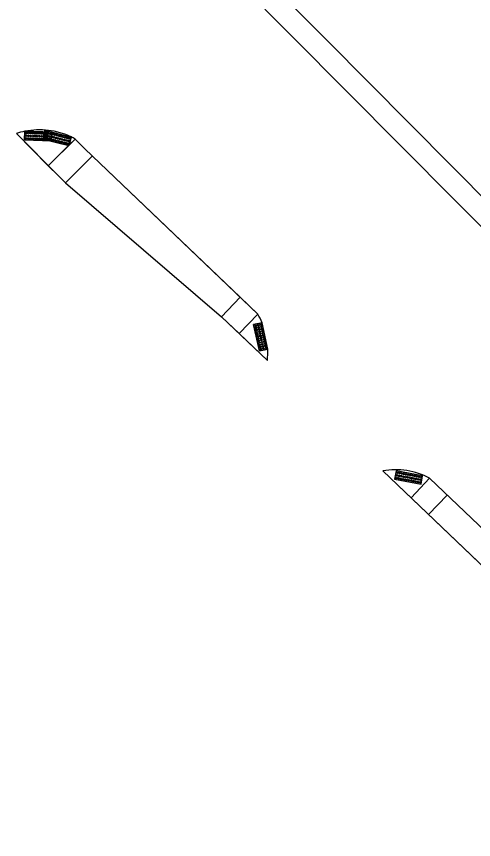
# Model space of a CAD drawing. Extents: x -5665 to 1997148, y 4 to 812485.
# Drawn here: x 1972238.5 to 1972323.2, y 801874.1 to 802026.6 of the extents above; entities that cross this region are included whole.
import ezdxf

# ---------------------------------------------------------------- set-up
doc = ezdxf.new("R2010")
doc.units = 0
doc.layers.add('RD_PD_SW', color=7, linetype='Continuous')

msp = doc.modelspace()

# ---------------------------------------------------------------- linework, layer by layer
at = {"layer": 'RD_PD_SW'}
for p, q in [((1972296.09, 802022.11), (1972262.78, 802055.65)), ((1972406, 801911.46), (1972296.09, 802022.11)), ((1972238.51, 802004.87), (1972246.29, 801997.04)), ((1972238.51, 802004.87), (1972244.41, 801998.93)), ((1972240.06, 802005.29), (1972243.74, 802005.17)), ((1972245.04, 802005.12), (1972248.65, 802004.24)), ((1972249.38, 802003.87), (1972244.41, 801998.93)), ((1972248.64, 802004.21), (1972248.28, 802002.78)), ((1972249.38, 802003.87), (1972248.28, 802002.78)), ((1972248.28, 802002.78), (1972249.38, 802003.87)), ((1972249.38, 802003.87), (1972251.18, 802002.06)), ((1972251.18, 802002.05), (1972249.38, 802003.87)), ((1972248.18, 802002.68), (1972244.41, 801998.93)), ((1972244.41, 801998.93), (1972248.18, 802002.68)), ((1972251.18, 802002.05), (1972283.24, 801971.43)), ((1972252.59, 802000.71), (1972251.18, 802002.05)), ((1972252.55, 802000.67), (1972247.62, 801995.77)), ((1972247.62, 801995.77), (1972252.55, 802000.67)), ((1972252.55, 802000.67), (1972247.62, 801995.77)), ((1972279.99, 801974.54), (1972252.59, 802000.71)), ((1972244.41, 801998.93), (1972246.29, 801997.04)), ((1972246.29, 801997.04), (1972247.62, 801995.77)), ((1972246.29, 801997.04), (1972247.62, 801995.77)), ((1972247.62, 801995.77), (1972276.53, 801970.93)), ((1972247.62, 801995.77), (1972276.53, 801970.93)), ((1972279.99, 801974.54), (1972276.53, 801970.93)), ((1972276.53, 801970.93), (1972279.99, 801974.54)), ((1972279.99, 801974.54), (1972276.53, 801970.93)), ((1972283.24, 801971.43), (1972279.99, 801974.54)), ((1972276.53, 801970.93), (1972285.02, 801962.82)), ((1972276.53, 801970.93), (1972279.79, 801967.82)), ((1972283.24, 801971.43), (1972279.79, 801967.82)), ((1972279.79, 801967.82), (1972283.24, 801971.43)), ((1972283.24, 801971.43), (1972279.79, 801967.82)), ((1972279.79, 801967.82), (1972285.02, 801962.82)), ((1972306.42, 801942.38), (1972377.97, 801874.05)), ((1972306.42, 801942.38), (1972325.63, 801924.03)), ((1972315.1, 801941), (1972311.65, 801937.39)), ((1972315.1, 801941), (1972377.27, 801881.64)), ((1972329.09, 801927.65), (1972315.1, 801941)), ((1972318.36, 801937.89), (1972314.91, 801934.28))]:
    msp.add_line(p, q, dxfattribs=at)
for points in [[(1972260.13, 802052.64), (1972269.55, 802043.16), (1972400.35, 801911.48), (1972403.17, 801908.64)], [(1972244.73, 802003.54), (1972240.01, 802003.7), (1972240.06, 802005.29)], [(1972243.74, 802005.17), (1972243.8, 802005.42), (1972244.99, 802005.13)], [(1972244.99, 802005.13), (1972245.04, 802005.13), (1972245.04, 802005.12)], [(1972248.18, 802002.68), (1972244.98, 802003.48), (1972244.73, 802003.54)], [(1972248.65, 802004.24), (1972248.64, 802004.21)], [(1972248.28, 802002.78), (1972248.25, 802002.66), (1972248.18, 802002.68)], [(1972252.55, 802000.67), (1972252.59, 802000.71)], [(1972252.59, 802000.71), (1972252.55, 802000.67)], [(1972285.11, 801964.95), (1972283.55, 801964.61), (1972282.48, 801969.48), (1972284.05, 801969.82)], [(1972284.05, 801969.82), (1972284.06, 801969.82)], [(1972285.12, 801964.95), (1972285.11, 801964.95)]]:
    msp.add_lwpolyline(points, dxfattribs=at)
for points in [[(1972245.04, 802005.13), (1972240.06, 802005.3), (1972240.01, 802003.7), (1972244.99, 802003.53)], [(1972248.64, 802004.21), (1972243.8, 802005.42), (1972243.42, 802003.87), (1972248.25, 802002.66)], [(1972285.11, 801964.95), (1972284.05, 801969.82), (1972282.48, 801969.48), (1972283.55, 801964.61)], [(1972313.8, 801941.48), (1972308.9, 801942.38), (1972308.61, 801940.81), (1972313.51, 801939.91)]]:
    msp.add_lwpolyline(points, close=True, dxfattribs=at)
for centre, radius in [((1972240.34, 802004.48), 0.146), ((1972240.35, 802004.99), 0.146), ((1972240.34, 802004.48), 0.073), ((1972240.35, 802004.99), 0.073), ((1972240.74, 802004.47), 0.146), ((1972240.75, 802004.98), 0.146), ((1972240.74, 802004.47), 0.073), ((1972240.75, 802004.98), 0.073), ((1972241.14, 802004.46), 0.146), ((1972241.15, 802004.97), 0.146), ((1972241.14, 802004.46), 0.073), ((1972241.15, 802004.97), 0.073), ((1972241.54, 802004.44), 0.146), ((1972241.55, 802004.95), 0.146), ((1972241.54, 802004.44), 0.073), ((1972241.55, 802004.95), 0.073), ((1972241.94, 802004.43), 0.146), ((1972241.95, 802004.94), 0.146), ((1972241.94, 802004.43), 0.073), ((1972241.95, 802004.94), 0.073), ((1972242.34, 802004.42), 0.146), ((1972242.35, 802004.92), 0.146), ((1972242.34, 802004.42), 0.073), ((1972242.35, 802004.92), 0.073), ((1972242.74, 802004.4), 0.146), ((1972242.75, 802004.91), 0.146), ((1972242.74, 802004.4), 0.073), ((1972242.75, 802004.91), 0.073), ((1972243.13, 802004.39), 0.146), ((1972243.15, 802004.9), 0.146), ((1972243.13, 802004.39), 0.073), ((1972243.15, 802004.9), 0.073), ((1972243.53, 802004.38), 0.146), ((1972243.55, 802004.88), 0.146), ((1972243.53, 802004.38), 0.073), ((1972243.55, 802004.88), 0.073), ((1972243.9, 802004.56), 0.146), ((1972243.93, 802004.36), 0.146), ((1972243.95, 802004.87), 0.146), ((1972243.9, 802004.56), 0.073), ((1972243.93, 802004.36), 0.073), ((1972244.03, 802005.06), 0.146), ((1972243.95, 802004.87), 0.073), ((1972244.03, 802005.06), 0.073), ((1972244.29, 802004.47), 0.146), ((1972244.33, 802004.35), 0.146), ((1972244.35, 802004.86), 0.146), ((1972244.29, 802004.47), 0.073), ((1972244.33, 802004.35), 0.073), ((1972244.42, 802004.96), 0.146), ((1972244.35, 802004.86), 0.073), ((1972244.42, 802004.96), 0.073), ((1972244.68, 802004.37), 0.146), ((1972244.73, 802004.33), 0.146), ((1972244.75, 802004.84), 0.146), ((1972244.68, 802004.37), 0.073), ((1972244.8, 802004.87), 0.146), ((1972244.73, 802004.33), 0.073), ((1972244.75, 802004.84), 0.073), ((1972244.8, 802004.87), 0.073), ((1972245.07, 802004.27), 0.146), ((1972245.07, 802004.27), 0.073), ((1972245.19, 802004.77), 0.146), ((1972245.19, 802004.77), 0.073), ((1972245.46, 802004.18), 0.146), ((1972245.58, 802004.67), 0.146), ((1972245.58, 802004.67), 0.073), ((1972245.97, 802004.58), 0.146), ((1972245.97, 802004.58), 0.073), ((1972246.36, 802004.48), 0.146), ((1972246.36, 802004.48), 0.073), ((1972246.74, 802004.38), 0.146), ((1972246.74, 802004.38), 0.073), ((1972247.13, 802004.28), 0.146), ((1972247.13, 802004.28), 0.073), ((1972247.52, 802004.19), 0.146), ((1972240.32, 802003.99), 0.146), ((1972240.32, 802003.99), 0.073), ((1972240.72, 802003.97), 0.146), ((1972240.72, 802003.97), 0.073), ((1972241.12, 802003.96), 0.146), ((1972241.12, 802003.96), 0.073), ((1972241.52, 802003.94), 0.146), ((1972241.52, 802003.94), 0.073), ((1972241.92, 802003.93), 0.146), ((1972241.92, 802003.93), 0.073), ((1972242.32, 802003.92), 0.146), ((1972242.32, 802003.92), 0.073), ((1972242.72, 802003.9), 0.146), ((1972242.72, 802003.9), 0.073), ((1972243.12, 802003.89), 0.146), ((1972243.12, 802003.89), 0.073), ((1972243.52, 802003.88), 0.146), ((1972243.52, 802003.88), 0.073), ((1972243.78, 802004.08), 0.146), ((1972243.78, 802004.08), 0.073), ((1972243.92, 802003.86), 0.146), ((1972243.92, 802003.86), 0.073), ((1972244.17, 802003.98), 0.146), ((1972244.17, 802003.98), 0.073), ((1972244.32, 802003.85), 0.146), ((1972244.32, 802003.85), 0.073), ((1972244.56, 802003.89), 0.146), ((1972244.56, 802003.89), 0.073), ((1972244.72, 802003.84), 0.146), ((1972244.72, 802003.84), 0.073), ((1972244.95, 802003.79), 0.146), ((1972244.95, 802003.79), 0.073), ((1972245.34, 802003.69), 0.146), ((1972245.34, 802003.69), 0.073), ((1972245.46, 802004.18), 0.073), ((1972245.72, 802003.6), 0.146), ((1972245.72, 802003.6), 0.073), ((1972245.85, 802004.08), 0.146), ((1972245.85, 802004.08), 0.073), ((1972246.11, 802003.5), 0.146), ((1972246.11, 802003.5), 0.073), ((1972246.23, 802003.98), 0.146), ((1972246.23, 802003.98), 0.073), ((1972246.5, 802003.4), 0.146), ((1972246.5, 802003.4), 0.073), ((1972246.62, 802003.89), 0.146), ((1972246.62, 802003.89), 0.073), ((1972246.89, 802003.31), 0.146), ((1972246.89, 802003.31), 0.073), ((1972247.01, 802003.79), 0.146), ((1972247.01, 802003.79), 0.073), ((1972247.28, 802003.21), 0.146), ((1972247.28, 802003.21), 0.073), ((1972247.4, 802003.69), 0.146), ((1972247.4, 802003.69), 0.073), ((1972247.52, 802004.19), 0.073), ((1972247.67, 802003.11), 0.146), ((1972247.67, 802003.11), 0.073), ((1972247.79, 802003.6), 0.146), ((1972247.79, 802003.6), 0.073), ((1972247.91, 802004.09), 0.146), ((1972247.91, 802004.09), 0.073), ((1972248.05, 802003.02), 0.146), ((1972248.05, 802003.02), 0.073), ((1972248.17, 802003.5), 0.146), ((1972248.17, 802003.5), 0.073), ((1972248.3, 802003.99), 0.146), ((1972248.3, 802003.99), 0.073), ((1972282.84, 801969.24), 0.146), ((1972282.84, 801969.24), 0.073), ((1972283.32, 801969.35), 0.146), ((1972283.32, 801969.35), 0.073), ((1972283.82, 801969.46), 0.146), ((1972283.82, 801969.46), 0.073), ((1972282.92, 801968.85), 0.146), ((1972282.92, 801968.85), 0.073), ((1972283.01, 801968.46), 0.146), ((1972283.01, 801968.46), 0.073), ((1972283.09, 801968.07), 0.146), ((1972283.09, 801968.07), 0.073), ((1972283.18, 801967.68), 0.146), ((1972283.18, 801967.68), 0.073), ((1972283.41, 801968.96), 0.146), ((1972283.41, 801968.96), 0.073), ((1972283.5, 801968.57), 0.146), ((1972283.5, 801968.57), 0.073), ((1972283.58, 801968.18), 0.146), ((1972283.58, 801968.18), 0.073), ((1972283.67, 801967.79), 0.146), ((1972283.67, 801967.79), 0.073), ((1972283.91, 801969.07), 0.146), ((1972283.91, 801969.07), 0.073), ((1972283.99, 801968.68), 0.146), ((1972283.99, 801968.68), 0.073), ((1972284.08, 801968.28), 0.146), ((1972284.08, 801968.28), 0.073), ((1972284.16, 801967.89), 0.146), ((1972284.16, 801967.89), 0.073), ((1972283.26, 801967.29), 0.146), ((1972283.26, 801967.29), 0.073), ((1972283.35, 801966.9), 0.146), ((1972283.35, 801966.9), 0.073), ((1972283.43, 801966.51), 0.146), ((1972283.43, 801966.51), 0.073), ((1972283.52, 801966.12), 0.146), ((1972283.52, 801966.12), 0.073), ((1972283.75, 801967.39), 0.146), ((1972283.75, 801967.39), 0.073), ((1972283.84, 801967), 0.146), ((1972283.84, 801967), 0.073), ((1972283.92, 801966.61), 0.146), ((1972283.92, 801966.61), 0.073), ((1972284.01, 801966.22), 0.146), ((1972284.01, 801966.22), 0.073), ((1972284.25, 801967.5), 0.146), ((1972284.25, 801967.5), 0.073), ((1972284.33, 801967.11), 0.146), ((1972284.33, 801967.11), 0.073), ((1972284.42, 801966.72), 0.146), ((1972284.42, 801966.72), 0.073), ((1972284.5, 801966.33), 0.146), ((1972284.5, 801966.33), 0.073), ((1972283.6, 801965.72), 0.146), ((1972283.6, 801965.72), 0.073), ((1972283.69, 801965.33), 0.146), ((1972283.69, 801965.33), 0.073), ((1972283.77, 801964.94), 0.146), ((1972283.77, 801964.94), 0.073), ((1972284.09, 801965.83), 0.146), ((1972284.09, 801965.83), 0.073), ((1972284.18, 801965.44), 0.146), ((1972284.18, 801965.44), 0.073), ((1972284.26, 801965.05), 0.146), ((1972284.26, 801965.05), 0.073), ((1972284.59, 801965.94), 0.146), ((1972284.59, 801965.94), 0.073), ((1972284.67, 801965.55), 0.146), ((1972284.67, 801965.55), 0.073), ((1972284.76, 801965.16), 0.146), ((1972284.76, 801965.16), 0.073), ((1972309.14, 801942.03), 0.146), ((1972309.14, 801942.03), 0.073), ((1972309.54, 801941.96), 0.146), ((1972309.54, 801941.96), 0.073), ((1972309.93, 801941.89), 0.146), ((1972309.93, 801941.89), 0.073), ((1972310.33, 801941.82), 0.146), ((1972310.33, 801941.82), 0.073), ((1972310.72, 801941.74), 0.146), ((1972310.72, 801941.74), 0.073), ((1972311.11, 801941.67), 0.146), ((1972308.96, 801941.04), 0.146), ((1972308.96, 801941.04), 0.073), ((1972309.05, 801941.53), 0.146), ((1972309.05, 801941.53), 0.073), ((1972309.36, 801940.97), 0.146), ((1972309.36, 801940.97), 0.073), ((1972309.45, 801941.46), 0.146), ((1972309.45, 801941.46), 0.073), ((1972309.75, 801940.9), 0.146), ((1972309.75, 801940.9), 0.073), ((1972309.84, 801941.39), 0.146), ((1972309.84, 801941.39), 0.073), ((1972310.14, 801940.82), 0.146), ((1972310.14, 801940.82), 0.073), ((1972310.23, 801941.31), 0.146), ((1972310.23, 801941.31), 0.073), ((1972310.54, 801940.75), 0.146), ((1972310.54, 801940.75), 0.073), ((1972310.63, 801941.24), 0.146), ((1972310.63, 801941.24), 0.073), ((1972310.93, 801940.68), 0.146), ((1972310.93, 801940.68), 0.073), ((1972311.02, 801941.17), 0.146), ((1972311.02, 801941.17), 0.073), ((1972311.11, 801941.67), 0.073), ((1972311.32, 801940.61), 0.146), ((1972311.32, 801940.61), 0.073), ((1972311.41, 801941.1), 0.146), ((1972311.41, 801941.1), 0.073), ((1972311.51, 801941.6), 0.146), ((1972311.51, 801941.6), 0.073), ((1972311.72, 801940.54), 0.146), ((1972311.72, 801940.54), 0.073), ((1972311.81, 801941.03), 0.146), ((1972311.81, 801941.03), 0.073), ((1972311.9, 801941.53), 0.146), ((1972311.9, 801941.53), 0.073), ((1972312.11, 801940.46), 0.146), ((1972312.11, 801940.46), 0.073), ((1972312.2, 801940.95), 0.146), ((1972312.2, 801940.95), 0.073), ((1972312.29, 801941.45), 0.146), ((1972312.29, 801941.45), 0.073), ((1972312.5, 801940.39), 0.146), ((1972312.5, 801940.39), 0.073), ((1972312.59, 801940.88), 0.146), ((1972312.59, 801940.88), 0.073), ((1972312.69, 801941.38), 0.146), ((1972312.69, 801941.38), 0.073), ((1972312.9, 801940.32), 0.146), ((1972312.9, 801940.32), 0.073), ((1972312.99, 801940.81), 0.146), ((1972312.99, 801940.81), 0.073), ((1972313.08, 801941.31), 0.146), ((1972313.08, 801941.31), 0.073), ((1972313.29, 801940.25), 0.146), ((1972313.29, 801940.25), 0.073), ((1972313.38, 801940.74), 0.146), ((1972313.38, 801940.74), 0.073), ((1972313.47, 801941.24), 0.146), ((1972313.47, 801941.24), 0.073)]:
    msp.add_circle(centre, radius, dxfattribs=at)
for centre, start, end in [((1972242.8, 801992.08), 101.7271, 108.5437), ((1972242.8, 801992.08), 64.3171, 101.7271), ((1972242.8, 801992.08), 60.8535, 64.3171), ((1972271.63, 801964.55), 23.0003, 30.6754), ((1972271.63, 801964.55), 352.6591, 1.7001), ((1972308.76, 801929.09), 61.9604, 99.9767)]:
    msp.add_arc(centre, 13.5, start, end, dxfattribs=at)

doc.saveas('drawing.dxf')
